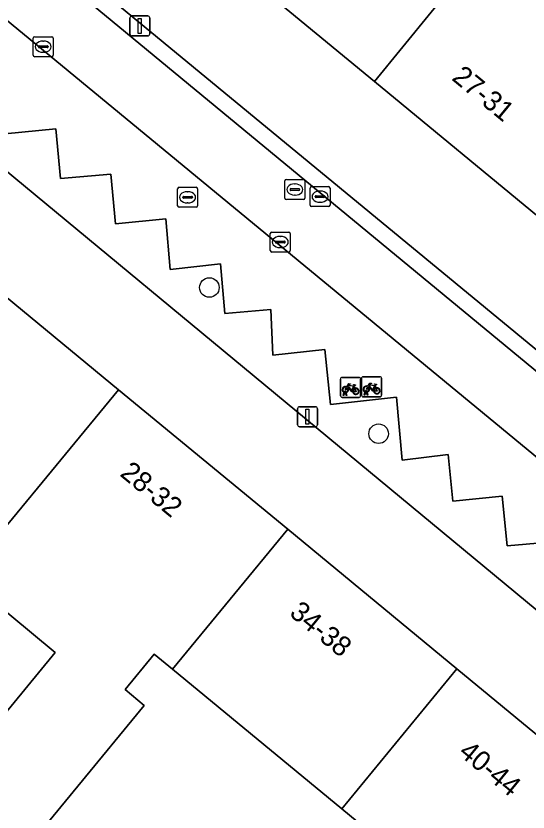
# Model space of a CAD drawing. Extents: x 162073 to 163043, y 381818 to 382561.
# Drawn here: x 162399.8 to 162425.43, y 382069.57 to 382109.4 of the extents above; entities that cross this region are included whole.
import ezdxf

# ---------------------------------------------------------------- set-up
doc = ezdxf.new("R2010")
doc.units = 0
for name, color, linetype in [('IMGEO_Boom', 7, 'Continuous'), ('IMGEO_Brandkraan', 7, 'Continuous'), ('IMGEO_Erf', 7, 'Continuous'), ('IMGEO_Fietsenrek', 7, 'Continuous'), ('IMGEO_Kolk', 7, 'Continuous'), ('IMGEO_Lichtmast', 7, 'Continuous'), ('IMGEO_Pand', 7, 'Continuous'), ('IMGEO_Pand_nummerreeks', 7, 'Continuous'), ('IMGEO_Parkeervlak_open', 7, 'Continuous'), ('IMGEO_Rijbaan_lokaal_open', 7, 'Continuous'), ('IMGEO_Rioolput', 7, 'Continuous'), ('IMGEO_Voetpad_open', 7, 'Continuous')]:
    doc.layers.add(name, color=color, linetype=linetype)

msp = doc.modelspace()

# ---------------------------------------------------------------- linework, layer by layer
at = {"layer": 'IMGEO_Boom'}
for centre in [(162409.478, 382095.809), (162417.947, 382088.497)]:
    msp.add_circle(centre, 0.489, dxfattribs=at)
at = {"layer": 'IMGEO_Brandkraan'}
for p, q in [((162413.255, 382100.287), (162413.255, 382101.139)), ((162413.33, 382101.213), (162414.182, 382101.213)), ((162414.256, 382101.139), (162414.256, 382100.287)), ((162413.514, 382100.707), (162413.514, 382100.719)), ((162413.557, 382100.756), (162413.955, 382100.756)), ((162413.743, 382100.993), (162413.768, 382100.993)), ((162413.998, 382100.719), (162413.998, 382100.707)), ((162413.952, 382100.67), (162413.554, 382100.67)), ((162413.766, 382100.433), (162413.741, 382100.433)), ((162414.182, 382100.213), (162413.33, 382100.213))]:
    msp.add_line(p, q, dxfattribs=at)
for points in [[(162413.255, 382100.287), (162413.255, 382101.139)], [(162413.33, 382101.213), (162414.182, 382101.213)], [(162414.256, 382101.139), (162414.256, 382100.287)], [(162414.182, 382100.213), (162413.33, 382100.213)]]:
    msp.add_lwpolyline(points, dxfattribs=at)
for centre, radius, start, end in [((162413.332, 382101.137), 0.0765, 91.552, 178.448), ((162413.332, 382101.137), 0.0765, 91.552, 178.448), ((162414.18, 382101.137), 0.0765, 1.552, 88.448), ((162414.18, 382101.137), 0.0765, 1.552, 88.448), ((162413.554, 382100.716), 0.0403, 85.8775, 175.7526), ((162413.551, 382100.706), 0.0366, 178.938, 274.7102), ((162413.955, 382100.713), 0.043, 264.8664, 352.4533), ((162413.959, 382100.718), 0.0386, 1.7309, 96.639), ((162413.332, 382100.289), 0.0765, 181.552, 268.448), ((162413.332, 382100.289), 0.0765, 181.552, 268.448), ((162414.18, 382100.289), 0.0765, 271.552, 358.448), ((162414.18, 382100.289), 0.0765, 271.552, 358.448)]:
    msp.add_arc(centre, radius, start, end, dxfattribs=at)
for centre, major_axis, ratio, start_param, end_param in [((162413.742, 382100.713), (-0.387, 0.002), 0.722429, 4.712389, 7.853982), ((162413.767, 382100.713), (-0.39, 0.002), 0.717154, 1.570796, 4.712389)]:
    msp.add_ellipse(centre, major_axis=major_axis, ratio=ratio, start_param=start_param, end_param=end_param, dxfattribs=at)
at = {"layer": 'IMGEO_Erf'}
for points in [[(162417.75, 382106.108), (162409.267, 382113.11), (162400.782, 382120.113), (162392.297, 382127.116), (162383.724, 382134.193), (162380.395, 382130.153), (162448.544, 382073.992), (162451.833, 382077.976), (162443.204, 382085.098), (162434.72, 382092.101), (162426.235, 382099.105)], [(162374.058, 382122.534), (162370.927, 382118.714), (162379.513, 382111.639), (162387.985, 382104.658), (162396.457, 382097.677), (162404.928, 382090.697), (162413.399, 382083.717), (162421.871, 382076.736), (162430.342, 382069.755), (162438.929, 382062.68), (162442.197, 382066.248), (162438.394, 382069.293)]]:
    msp.add_lwpolyline(points, close=True, dxfattribs=at)
for points in [[(162397.097, 382068.865), (162398.824, 382070.962), (162397.342, 382072.183), (162401.766, 382077.552), (162397.197, 382081.316), (162399.157, 382083.694), (162390.686, 382090.674), (162389.03, 382088.664), (162380.558, 382095.645), (162382.215, 382097.655), (162373.743, 382104.635), (162365.156, 382111.711), (162356.956, 382101.84), (162365.584, 382094.596), (162367.999, 382097.582), (162370.284, 382095.734), (162367.87, 382092.748), (162424.591, 382045.656)], [(162424.572, 382062.752), (162416.1, 382069.733), (162407.629, 382076.713), (162406.717, 382077.465), (162405.257, 382075.693), (162406.221, 382074.898), (162399.57, 382066.827)]]:
    msp.add_lwpolyline(points, dxfattribs=at)
at = {"layer": 'IMGEO_Fietsenrek'}
for p, q in [((162416.044, 382090.391), (162416.044, 382091.232)), ((162416.044, 382091.232), (162416.044, 382090.391)), ((162416.119, 382091.316), (162416.96, 382091.316)), ((162416.96, 382091.316), (162416.119, 382091.316)), ((162417.044, 382091.241), (162417.044, 382090.4)), ((162417.044, 382090.4), (162417.044, 382091.241)), ((162417.095, 382090.417), (162417.095, 382091.258)), ((162417.095, 382091.258), (162417.095, 382090.417)), ((162417.17, 382091.342), (162418.011, 382091.342)), ((162418.011, 382091.342), (162417.17, 382091.342)), ((162418.095, 382091.267), (162418.095, 382090.426)), ((162418.095, 382090.426), (162418.095, 382091.267)), ((162416.731, 382090.865), (162416.767, 382090.77)), ((162417.782, 382090.891), (162417.818, 382090.796)), ((162416.171, 382090.4), (162416.21, 382090.56)), ((162416.205, 382090.4), (162416.171, 382090.4)), ((162416.24, 382090.548), (162416.205, 382090.4)), ((162416.282, 382090.572), (162416.281, 382090.576)), ((162416.323, 382090.4), (162416.289, 382090.542)), ((162416.313, 382090.583), (162416.314, 382090.576)), ((162416.321, 382090.546), (162416.356, 382090.4)), ((162416.356, 382090.4), (162416.323, 382090.4)), ((162417.222, 382090.426), (162417.261, 382090.586)), ((162417.256, 382090.426), (162417.222, 382090.426)), ((162417.291, 382090.574), (162417.256, 382090.426)), ((162417.333, 382090.598), (162417.332, 382090.602)), ((162417.374, 382090.426), (162417.34, 382090.568)), ((162417.364, 382090.609), (162417.365, 382090.602)), ((162417.372, 382090.572), (162417.407, 382090.426)), ((162417.407, 382090.426), (162417.374, 382090.426)), ((162416.969, 382090.316), (162416.128, 382090.316)), ((162416.128, 382090.316), (162416.969, 382090.316)), ((162418.02, 382090.342), (162417.179, 382090.342)), ((162417.179, 382090.342), (162418.02, 382090.342))]:
    msp.add_line(p, q, dxfattribs=at)
for points in [[(162416.378, 382090.79), (162416.326, 382090.7), (162416.286, 382090.675), (162416.287, 382090.722), (162416.342, 382090.816)], [(162416.357, 382090.842), (162416.452, 382091.006), (162416.538, 382090.992), (162416.54, 382090.983), (162416.484, 382090.972), (162416.457, 382090.927), (162416.713, 382090.886)], [(162416.653, 382090.598), (162416.603, 382090.598), (162416.412, 382090.849), (162416.393, 382090.817)], [(162416.7, 382090.861), (162416.443, 382090.902), (162416.426, 382090.873), (162416.593, 382090.653), (162416.7, 382090.861)], [(162416.748, 382090.763), (162416.718, 382090.84), (162416.609, 382090.622), (162416.652, 382090.622)], [(162416.713, 382090.886), (162416.738, 382090.935), (162416.732, 382090.939), (162416.709, 382090.943), (162416.697, 382090.95), (162416.696, 382090.953), (162416.698, 382090.958), (162416.793, 382090.943), (162416.795, 382090.933), (162416.785, 382090.92), (162416.773, 382090.914), (162416.759, 382090.92), (162416.731, 382090.865)], [(162417.429, 382090.816), (162417.377, 382090.726), (162417.337, 382090.7), (162417.338, 382090.748), (162417.393, 382090.842)], [(162417.408, 382090.868), (162417.503, 382091.032), (162417.589, 382091.018), (162417.591, 382091.009), (162417.535, 382090.998), (162417.508, 382090.953), (162417.764, 382090.912)], [(162417.704, 382090.624), (162417.654, 382090.624), (162417.463, 382090.875), (162417.444, 382090.843)], [(162417.751, 382090.887), (162417.494, 382090.928), (162417.477, 382090.899), (162417.644, 382090.679), (162417.751, 382090.887)], [(162417.799, 382090.789), (162417.769, 382090.866), (162417.66, 382090.648), (162417.703, 382090.648)], [(162417.733, 382090.648), (162417.853, 382090.647), (162417.809, 382090.761)], [(162417.829, 382090.768), (162417.884, 382090.623), (162417.734, 382090.623)], [(162417.764, 382090.912), (162417.789, 382090.961), (162417.783, 382090.965), (162417.76, 382090.969), (162417.748, 382090.976), (162417.747, 382090.979), (162417.749, 382090.984), (162417.844, 382090.969), (162417.846, 382090.959), (162417.836, 382090.946), (162417.824, 382090.94), (162417.81, 382090.946), (162417.782, 382090.891)], [(162416.682, 382090.622), (162416.802, 382090.621), (162416.758, 382090.735)], [(162416.778, 382090.742), (162416.833, 382090.597), (162416.683, 382090.597)]]:
    msp.add_lwpolyline(points, dxfattribs=at)
for centre, radius, start, end in [((162416.122, 382091.238), 0.0779, 92.4484, 184.2845), ((162416.122, 382091.238), 0.0779, 92.4484, 184.2845), ((162416.966, 382091.238), 0.0779, 2.4484, 94.2845), ((162416.966, 382091.238), 0.0779, 2.4484, 94.2845), ((162417.173, 382091.264), 0.0779, 92.4484, 184.2845), ((162417.173, 382091.264), 0.0779, 92.4484, 184.2845), ((162418.017, 382091.264), 0.0779, 2.4484, 94.2845), ((162418.017, 382091.264), 0.0779, 2.4484, 94.2845), ((162416.284, 382090.701), 0.159, 62.6766, 242.1369), ((162416.284, 382090.701), 0.129, 63.3192, 238.903), ((162416.284, 382090.701), 0.129, 283.6043, 43.4302), ((162416.284, 382090.701), 0.159, 283.5766, 46.6042), ((162416.811, 382090.617), 0.159, 113.3408, 178.3217), ((162416.811, 382090.617), 0.159, 187.0065, 105.7708), ((162417.335, 382090.727), 0.159, 62.6766, 242.1369), ((162417.335, 382090.727), 0.129, 63.3192, 238.903), ((162417.335, 382090.727), 0.129, 283.6043, 43.4302), ((162417.335, 382090.727), 0.159, 283.5766, 46.6042), ((162417.862, 382090.643), 0.159, 113.3408, 178.3217), ((162417.862, 382090.643), 0.159, 187.0065, 105.7708), ((162417.862, 382090.643), 0.129, 113.923, 177.9556), ((162417.862, 382090.643), 0.129, 188.6715, 104.5883), ((162416.122, 382090.394), 0.0779, 182.4484, 274.2845), ((162416.122, 382090.394), 0.0779, 182.4484, 274.2845), ((162416.264, 382090.572), 0.0499, 12.8025, 158.6934), ((162416.284, 382090.701), 0.159, 253.9967, 271.7867), ((162416.264, 382090.572), 0.0174, 12.8025, 163.4502), ((162416.284, 382090.701), 0.129, 253.415, 269.0204), ((162416.811, 382090.617), 0.129, 113.923, 177.9556), ((162416.811, 382090.617), 0.129, 188.6715, 104.5883), ((162416.966, 382090.394), 0.0779, 272.4484, 4.2845), ((162416.966, 382090.394), 0.0779, 272.4484, 4.2845), ((162417.173, 382090.42), 0.0779, 182.4484, 274.2845), ((162417.173, 382090.42), 0.0779, 182.4484, 274.2845), ((162417.315, 382090.598), 0.0499, 12.8025, 158.6934), ((162417.335, 382090.727), 0.159, 253.9967, 271.7867), ((162417.315, 382090.598), 0.0174, 12.8025, 163.4502), ((162417.335, 382090.727), 0.129, 253.415, 269.0204), ((162418.017, 382090.42), 0.0779, 272.4484, 4.2845), ((162418.017, 382090.42), 0.0779, 272.4484, 4.2845)]:
    msp.add_arc(centre, radius, start, end, dxfattribs=at)
at = {"layer": 'IMGEO_Kolk'}
for p, q in [((162400.66, 382107.431), (162400.66, 382108.283)), ((162400.735, 382108.357), (162401.587, 382108.357)), ((162401.661, 382108.283), (162401.661, 382107.431)), ((162400.962, 382107.9), (162401.36, 382107.9)), ((162401.148, 382108.137), (162401.173, 382108.137)), ((162400.919, 382107.851), (162400.919, 382107.863)), ((162401.357, 382107.814), (162400.959, 382107.814)), ((162401.171, 382107.577), (162401.146, 382107.577)), ((162401.403, 382107.863), (162401.403, 382107.851)), ((162401.587, 382107.357), (162400.735, 382107.357)), ((162414.517, 382099.93), (162414.517, 382100.782)), ((162414.592, 382100.856), (162415.444, 382100.856)), ((162415.518, 382100.782), (162415.518, 382099.93)), ((162414.776, 382100.35), (162414.776, 382100.362)), ((162415.214, 382100.313), (162414.816, 382100.313)), ((162414.819, 382100.399), (162415.217, 382100.399)), ((162415.005, 382100.636), (162415.03, 382100.636)), ((162415.26, 382100.362), (162415.26, 382100.35)), ((162415.028, 382100.076), (162415.003, 382100.076)), ((162415.444, 382099.856), (162414.592, 382099.856)), ((162412.525, 382097.659), (162412.525, 382098.511)), ((162412.6, 382098.585), (162413.452, 382098.585)), ((162413.013, 382098.365), (162413.038, 382098.365)), ((162413.526, 382098.511), (162413.526, 382097.659)), ((162412.784, 382098.079), (162412.784, 382098.091)), ((162413.222, 382098.042), (162412.824, 382098.042)), ((162412.827, 382098.128), (162413.225, 382098.128)), ((162413.268, 382098.091), (162413.268, 382098.079)), ((162413.452, 382097.585), (162412.6, 382097.585)), ((162413.036, 382097.805), (162413.011, 382097.805))]:
    msp.add_line(p, q, dxfattribs=at)
for points in [[(162400.66, 382107.431), (162400.66, 382108.283)], [(162400.735, 382108.357), (162401.587, 382108.357)], [(162401.661, 382108.283), (162401.661, 382107.431)], [(162401.587, 382107.357), (162400.735, 382107.357)], [(162414.517, 382099.93), (162414.517, 382100.782)], [(162414.592, 382100.856), (162415.444, 382100.856)], [(162415.518, 382100.782), (162415.518, 382099.93)], [(162415.444, 382099.856), (162414.592, 382099.856)], [(162412.525, 382097.659), (162412.525, 382098.511)], [(162412.6, 382098.585), (162413.452, 382098.585)], [(162413.526, 382098.511), (162413.526, 382097.659)], [(162413.452, 382097.585), (162412.6, 382097.585)]]:
    msp.add_lwpolyline(points, dxfattribs=at)
for centre, radius, start, end in [((162400.737, 382108.281), 0.0765, 91.552, 178.448), ((162400.737, 382108.281), 0.0765, 91.552, 178.448), ((162401.585, 382108.281), 0.0765, 1.552, 88.448), ((162401.585, 382108.281), 0.0765, 1.552, 88.448), ((162400.959, 382107.86), 0.0403, 85.8775, 175.7526), ((162401.364, 382107.862), 0.0386, 1.7309, 96.639), ((162400.956, 382107.85), 0.0366, 178.938, 274.7102), ((162401.36, 382107.857), 0.043, 264.8664, 352.4533), ((162400.737, 382107.433), 0.0765, 181.552, 268.448), ((162400.737, 382107.433), 0.0765, 181.552, 268.448), ((162401.585, 382107.433), 0.0765, 271.552, 358.448), ((162401.585, 382107.433), 0.0765, 271.552, 358.448), ((162414.594, 382100.78), 0.0765, 91.552, 178.448), ((162414.594, 382100.78), 0.0765, 91.552, 178.448), ((162415.442, 382100.78), 0.0765, 1.552, 88.448), ((162415.442, 382100.78), 0.0765, 1.552, 88.448), ((162414.816, 382100.359), 0.0403, 85.8775, 175.7526), ((162414.813, 382100.349), 0.0366, 178.938, 274.7102), ((162415.217, 382100.356), 0.043, 264.8664, 352.4533), ((162415.221, 382100.361), 0.0386, 1.7309, 96.639), ((162414.594, 382099.932), 0.0765, 181.552, 268.448), ((162414.594, 382099.932), 0.0765, 181.552, 268.448), ((162415.442, 382099.932), 0.0765, 271.552, 358.448), ((162415.442, 382099.932), 0.0765, 271.552, 358.448), ((162412.602, 382098.509), 0.0765, 91.552, 178.448), ((162412.602, 382098.509), 0.0765, 91.552, 178.448), ((162413.45, 382098.509), 0.0765, 1.552, 88.448), ((162413.45, 382098.509), 0.0765, 1.552, 88.448), ((162412.824, 382098.088), 0.0403, 85.8775, 175.7526), ((162412.821, 382098.078), 0.0366, 178.938, 274.7102), ((162413.225, 382098.085), 0.043, 264.8664, 352.4533), ((162413.229, 382098.09), 0.0386, 1.7309, 96.639), ((162412.602, 382097.661), 0.0765, 181.552, 268.448), ((162412.602, 382097.661), 0.0765, 181.552, 268.448), ((162413.45, 382097.661), 0.0765, 271.552, 358.448), ((162413.45, 382097.661), 0.0765, 271.552, 358.448)]:
    msp.add_arc(centre, radius, start, end, dxfattribs=at)
for centre, major_axis, ratio, start_param, end_param in [((162401.147, 382107.857), (-0.387, 0.002), 0.722429, 4.712389, 7.853982), ((162401.172, 382107.857), (-0.39, 0.002), 0.717154, 1.570796, 4.712389), ((162415.004, 382100.356), (-0.387, 0.002), 0.722429, 4.712389, 7.853982), ((162415.029, 382100.356), (-0.39, 0.002), 0.717154, 1.570796, 4.712389), ((162413.012, 382098.085), (-0.387, 0.002), 0.722429, 4.712389, 7.853982), ((162413.037, 382098.085), (-0.39, 0.002), 0.717154, 1.570796, 4.712389)]:
    msp.add_ellipse(centre, major_axis=major_axis, ratio=ratio, start_param=start_param, end_param=end_param, dxfattribs=at)
at = {"layer": 'IMGEO_Lichtmast'}
for p, q in [((162405.502, 382108.497), (162405.502, 382109.297)), ((162405.502, 382109.297), (162405.502, 382108.497)), ((162405.602, 382109.397), (162406.392, 382109.397)), ((162406.392, 382109.397), (162405.602, 382109.397)), ((162406.492, 382109.297), (162406.492, 382108.497)), ((162406.492, 382108.497), (162406.492, 382109.297)), ((162406.392, 382108.397), (162405.602, 382108.397)), ((162405.602, 382108.397), (162406.392, 382108.397)), ((162413.893, 382088.946), (162413.893, 382089.746)), ((162413.893, 382089.746), (162413.893, 382088.946)), ((162413.993, 382089.846), (162414.783, 382089.846)), ((162414.783, 382089.846), (162413.993, 382089.846)), ((162414.883, 382089.746), (162414.883, 382088.946)), ((162414.883, 382088.946), (162414.883, 382089.746)), ((162414.783, 382088.846), (162413.993, 382088.846)), ((162413.993, 382088.846), (162414.783, 382088.846))]:
    msp.add_line(p, q, dxfattribs=at)
for points in [[(162405.922, 382109.272), (162406.072, 382109.272), (162406.072, 382108.522), (162405.922, 382108.522), (162405.922, 382109.272)], [(162414.313, 382089.721), (162414.463, 382089.721), (162414.463, 382088.971), (162414.313, 382088.971), (162414.313, 382089.721)]]:
    msp.add_lwpolyline(points, dxfattribs=at)
for centre, start, end in [((162405.602, 382109.297), 90, 180), ((162405.602, 382109.297), 90, 180), ((162406.392, 382109.297), 0, 90), ((162406.392, 382109.297), 360, 90), ((162405.602, 382108.497), 180, 270), ((162405.602, 382108.497), 180, 270), ((162406.392, 382108.497), 270, 0), ((162406.392, 382108.497), 270, 0), ((162413.993, 382089.746), 90, 180), ((162413.993, 382089.746), 90, 180), ((162414.783, 382089.746), 0, 90), ((162414.783, 382089.746), 360, 90), ((162413.993, 382088.946), 180, 270), ((162413.993, 382088.946), 180, 270), ((162414.783, 382088.946), 270, 0), ((162414.783, 382088.946), 270, 0)]:
    msp.add_arc(centre, 0.1, start, end, dxfattribs=at)
at = {"layer": 'IMGEO_Pand'}
for points in [[(162426.82, 382110.258), (162433.377, 382118.204), (162430.242, 382120.791), (162423.685, 382112.846), (162423.413, 382113.07), (162417.75, 382106.108), (162426.235, 382099.105), (162431.897, 382106.068)], [(162414.93, 382120.072), (162409.267, 382113.11), (162417.75, 382106.108), (162423.413, 382113.07)], [(162396.457, 382097.677), (162390.686, 382090.674), (162399.157, 382083.694), (162404.928, 382090.697)], [(162404.928, 382090.697), (162399.157, 382083.694), (162397.197, 382081.316), (162401.766, 382077.552), (162397.342, 382072.183), (162398.824, 382070.962), (162397.097, 382068.865), (162399.57, 382066.827), (162406.221, 382074.898), (162405.257, 382075.693), (162406.717, 382077.465), (162407.629, 382076.713), (162413.399, 382083.717)], [(162407.629, 382076.713), (162416.1, 382069.733), (162421.871, 382076.736), (162413.399, 382083.717)], [(162424.572, 382062.752), (162430.342, 382069.755), (162421.871, 382076.736), (162416.1, 382069.733)]]:
    msp.add_lwpolyline(points, close=True, dxfattribs=at)
at = {"layer": 'IMGEO_Parkeervlak_open'}
for points in [[(162444.221, 382068.98), (162443.882, 382072.46), (162383.272, 382122.429)], [(162399.237, 382103.506), (162401.794, 382103.745), (162402.023, 382101.256), (162404.544, 382101.488), (162404.78, 382099.001), (162407.302, 382099.251), (162407.512, 382096.718), (162410.043, 382096.993), (162410.245, 382094.514), (162412.553, 382094.702), (162412.657, 382092.42), (162415.26, 382092.702), (162415.534, 382089.952), (162418.85, 382090.328), (162419.131, 382087.175), (162421.425, 382087.455), (162421.662, 382085.114), (162424.127, 382085.367), (162424.388, 382082.888), (162426.86, 382083.109)]]:
    msp.add_lwpolyline(points, dxfattribs=at)
at = {"layer": 'IMGEO_Rijbaan_lokaal_open'}
for points in [[(162450.473, 382067.754), (162448.153, 382073.217), (162382.822, 382127.114), (162375.036, 382129.973), (162374.57, 382130.393), (162373.697, 382131.117), (162359.38, 382142.904), (162358.519, 382143.628)], [(162356.428, 382141.01), (162357.272, 382140.243), (162371.197, 382128.843), (162372.287, 382127.917), (162373.341, 382127.019), (162381.182, 382124.132), (162383.272, 382122.429), (162443.882, 382072.46), (162445.4, 382071.193), (162447.637, 382065.739)]]:
    msp.add_lwpolyline(points, dxfattribs=at)
at = {"layer": 'IMGEO_Rioolput'}
for p, q in [((162407.887, 382099.896), (162407.887, 382100.748)), ((162407.962, 382100.822), (162408.814, 382100.822)), ((162408.888, 382100.748), (162408.888, 382099.896)), ((162408.146, 382100.316), (162408.146, 382100.328)), ((162408.189, 382100.365), (162408.587, 382100.365)), ((162408.375, 382100.602), (162408.4, 382100.602)), ((162408.63, 382100.328), (162408.63, 382100.316)), ((162408.584, 382100.279), (162408.186, 382100.279)), ((162408.398, 382100.042), (162408.373, 382100.042)), ((162408.814, 382099.822), (162407.962, 382099.822))]:
    msp.add_line(p, q, dxfattribs=at)
for points in [[(162407.887, 382099.896), (162407.887, 382100.748)], [(162407.962, 382100.822), (162408.814, 382100.822)], [(162408.888, 382100.748), (162408.888, 382099.896)], [(162408.814, 382099.822), (162407.962, 382099.822)]]:
    msp.add_lwpolyline(points, dxfattribs=at)
for centre, radius, start, end in [((162407.964, 382100.746), 0.0765, 91.552, 178.448), ((162407.964, 382100.746), 0.0765, 91.552, 178.448), ((162408.812, 382100.746), 0.0765, 1.552, 88.448), ((162408.812, 382100.746), 0.0765, 1.552, 88.448), ((162408.186, 382100.325), 0.0403, 85.8775, 175.7526), ((162408.183, 382100.315), 0.0366, 178.938, 274.7102), ((162408.587, 382100.322), 0.043, 264.8664, 352.4533), ((162408.591, 382100.327), 0.0386, 1.7309, 96.639), ((162407.964, 382099.898), 0.0765, 181.552, 268.448), ((162407.964, 382099.898), 0.0765, 181.552, 268.448), ((162408.812, 382099.898), 0.0765, 271.552, 358.448), ((162408.812, 382099.898), 0.0765, 271.552, 358.448)]:
    msp.add_arc(centre, radius, start, end, dxfattribs=at)
for centre, major_axis, ratio, start_param, end_param in [((162408.374, 382100.322), (-0.387, 0.002), 0.722429, 4.712389, 7.853982), ((162408.399, 382100.322), (-0.39, 0.002), 0.717154, 1.570796, 4.712389)]:
    msp.add_ellipse(centre, major_axis=major_axis, ratio=ratio, start_param=start_param, end_param=end_param, dxfattribs=at)
at = {"layer": 'IMGEO_Voetpad_open'}
for points in [[(162453.791, 382069.764), (162453.132, 382070.292), (162452.152, 382071.11), (162448.681, 382073.879), (162448.544, 382073.992), (162380.395, 382130.153), (162379.006, 382131.297), (162363.474, 382144.097)], [(162356.934, 382136.569), (162372.628, 382123.707), (162374.058, 382122.534), (162438.394, 382069.293), (162442.197, 382066.248), (162443.042, 382065.571), (162446.525, 382062.616), (162454.536, 382056.174)], [(162374.57, 382130.393), (162375.036, 382129.973), (162382.822, 382127.114), (162448.153, 382073.217), (162450.473, 382067.754), (162451.851, 382066.605)], [(162426.86, 382083.109), (162424.388, 382082.888), (162424.127, 382085.367), (162421.662, 382085.114), (162421.425, 382087.455), (162419.131, 382087.175), (162418.85, 382090.328), (162415.534, 382089.952), (162415.26, 382092.702), (162412.657, 382092.42), (162412.553, 382094.702), (162410.245, 382094.514), (162410.043, 382096.993), (162407.512, 382096.718), (162407.302, 382099.251), (162404.78, 382099.001), (162404.544, 382101.488), (162402.023, 382101.256), (162401.794, 382103.745), (162399.237, 382103.506)]]:
    msp.add_lwpolyline(points, dxfattribs=at)

# ---------------------------------------------------------------- texts
at = {"layer": 'IMGEO_Pand_nummerreeks'}
for s, rotation, p in [('27-31', 320.4659, (162421.564, 382106.228)), ('28-32', 320.5117, (162404.953, 382086.426)), ('34-38', 320.5113, (162413.433, 382079.439)), ('40-44', 320.5113, (162421.902, 382072.461))]:
    msp.add_text(s, height=1, rotation=rotation, dxfattribs=at).set_placement(p)

doc.saveas('drawing.dxf')
